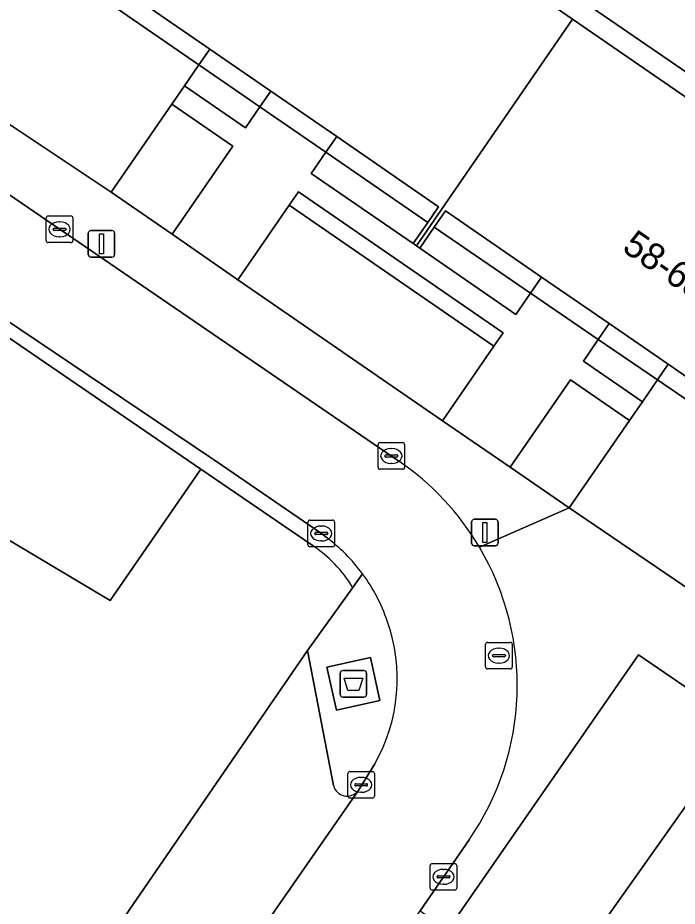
# Model space of a CAD drawing. Extents: x 160023 to 161302, y 384750 to 385707.
# Drawn here: x 160235.2 to 160259.98, y 385424.26 to 385457.66 of the extents above; entities that cross this region are included whole.
import ezdxf

# ---------------------------------------------------------------- set-up
doc = ezdxf.new("R2010")
doc.units = 0
for name, color, linetype in [('IMGEO_Afval_apart_plaats', 7, 'Continuous'), ('IMGEO_Groenvoorziening', 7, 'Continuous'), ('IMGEO_Haag', 7, 'Continuous'), ('IMGEO_Kolk', 7, 'Continuous'), ('IMGEO_Lichtmast', 7, 'Continuous'), ('IMGEO_Pand', 7, 'Continuous'), ('IMGEO_Pand_nummerreeks', 7, 'Continuous'), ('IMGEO_Parkeervlak_open', 7, 'Continuous'), ('IMGEO_Rijbaan_lokaal_open', 7, 'Continuous'), ('IMGEO_Rioolput', 7, 'Continuous'), ('IMGEO_Voetpad_gesloten', 7, 'Continuous'), ('IMGEO_Voetpad_open', 7, 'Continuous')]:
    doc.layers.add(name, color=color, linetype=linetype)

msp = doc.modelspace()

# ---------------------------------------------------------------- linework, layer by layer
at = {"layer": 'IMGEO_Afval_apart_plaats'}
for p, q in [((160247.414, 385433.119), (160248.204, 385433.119)), ((160248.204, 385433.119), (160247.414, 385433.119)), ((160247.314, 385432.219), (160247.314, 385433.019)), ((160247.314, 385433.019), (160247.314, 385432.219)), ((160248.304, 385433.019), (160248.304, 385432.219)), ((160248.304, 385432.219), (160248.304, 385433.019)), ((160248.204, 385432.119), (160247.414, 385432.119)), ((160247.414, 385432.119), (160248.204, 385432.119))]:
    msp.add_line(p, q, dxfattribs=at)
msp.add_lwpolyline([(160247.457, 385432.833), (160248.161, 385432.833), (160248.012, 385432.363), (160247.606, 385432.363), (160247.457, 385432.833)], dxfattribs=at)
for centre, start, end in [((160247.414, 385433.019), 90, 180), ((160247.414, 385433.019), 90, 180), ((160248.204, 385433.019), 0, 90), ((160248.204, 385433.019), 360, 90), ((160247.414, 385432.219), 180, 270), ((160247.414, 385432.219), 180, 270), ((160248.204, 385432.219), 270, 0), ((160248.204, 385432.219), 270, 0)]:
    msp.add_arc(centre, 0.1, start, end, dxfattribs=at)
at = {"layer": 'IMGEO_Groenvoorziening'}
for points in [[(160244.298, 385454.309), (160244.706, 385454.9), (160242.414, 385456.479), (160242.008, 385455.89)], [(160244.298, 385454.309), (160242.008, 385455.89), (160241.463, 385455.098), (160243.753, 385453.517)], [(160243.278, 385452.828), (160240.986, 385454.407), (160238.706, 385451.098), (160240.998, 385449.519)], [(160247.183, 385453.194), (160246.774, 385452.6), (160250.6, 385449.958), (160251.012, 385450.556)], [(160250.055, 385449.167), (160250.6, 385449.958), (160246.774, 385452.6), (160246.228, 385451.808)], [(160253.092, 385445.312), (160253.435, 385445.81), (160245.745, 385451.108), (160245.401, 385450.609)], [(160251.156, 385442.503), (160253.092, 385445.312), (160245.401, 385450.609), (160243.467, 385447.801)], [(160250.844, 385449.782), (160254.466, 385447.306), (160254.881, 385447.909), (160251.268, 385450.398)], [(160253.912, 385446.503), (160254.466, 385447.306), (160250.844, 385449.782), (160250.302, 385448.996)], [(160231.739, 385447.754), (160227.946, 385442.136), (160238.671, 385435.754), (160242.077, 385440.686)], [(160259.235, 385444.046), (160259.639, 385444.632), (160257.42, 385446.16), (160257.011, 385445.567)], [(160256.449, 385444.751), (160258.666, 385443.22), (160259.235, 385444.046), (160257.011, 385445.567)], [(160255.961, 385444.043), (160253.698, 385440.757), (160255.916, 385439.229), (160258.18, 385442.515)]]:
    msp.add_lwpolyline(points, close=True, dxfattribs=at)
for points in [[(160224.032, 385450.925), (160218.738, 385441.239), (160212.991, 385429.483), (160210.991, 385424.828), (160209.287, 385420.485), (160210.198, 385420.12), (160209.954, 385419.471), (160214.228, 385416.022), (160226.49, 385405.305), (160228.145, 385407.705), (160237.49, 385421.354), (160238.673, 385423.07), (160246.089, 385433.867)], [(160246.262, 385437.825), (160242.077, 385440.686), (160238.671, 385435.754), (160227.946, 385442.136), (160231.739, 385447.754), (160227.7, 385450.572)], [(160246.089, 385433.867), (160247.786, 385436.24)]]:
    msp.add_lwpolyline(points, dxfattribs=at)
msp.add_arc((160243.489, 385433.634), 5.025, 31.2389, 56.513, dxfattribs=at)
at = {"layer": 'IMGEO_Haag'}
for points in [[(160244.298, 385454.309), (160244.706, 385454.9), (160242.414, 385456.479), (160242.008, 385455.89)], [(160244.298, 385454.309), (160242.008, 385455.89), (160241.463, 385455.098), (160243.753, 385453.517)], [(160247.183, 385453.194), (160246.774, 385452.6), (160250.6, 385449.958), (160251.012, 385450.556)], [(160250.055, 385449.167), (160250.6, 385449.958), (160246.774, 385452.6), (160246.228, 385451.808)], [(160253.092, 385445.312), (160253.435, 385445.81), (160245.745, 385451.108), (160245.401, 385450.609)], [(160250.844, 385449.782), (160254.466, 385447.306), (160254.881, 385447.909), (160251.268, 385450.398)], [(160253.912, 385446.503), (160254.466, 385447.306), (160250.844, 385449.782), (160250.302, 385448.996)], [(160259.235, 385444.046), (160259.639, 385444.632), (160257.42, 385446.16), (160257.011, 385445.567)], [(160256.449, 385444.751), (160258.666, 385443.22), (160259.235, 385444.046), (160257.011, 385445.567)], [(160255.961, 385444.043), (160253.698, 385440.757), (160255.916, 385439.229), (160258.18, 385442.515)]]:
    msp.add_lwpolyline(points, close=True, dxfattribs=at)
at = {"layer": 'IMGEO_Kolk'}
for p, q in [((160236.269, 385449.28), (160236.269, 385450.132)), ((160236.344, 385450.206), (160237.196, 385450.206)), ((160237.27, 385450.132), (160237.27, 385449.28)), ((160236.571, 385449.749), (160236.969, 385449.749)), ((160236.757, 385449.986), (160236.782, 385449.986)), ((160236.528, 385449.7), (160236.528, 385449.712)), ((160236.966, 385449.663), (160236.568, 385449.663)), ((160236.78, 385449.426), (160236.755, 385449.426)), ((160237.012, 385449.712), (160237.012, 385449.7)), ((160237.196, 385449.206), (160236.344, 385449.206)), ((160248.734, 385440.758), (160248.734, 385441.61)), ((160248.809, 385441.684), (160249.661, 385441.684)), ((160249.222, 385441.464), (160249.247, 385441.464)), ((160249.735, 385441.61), (160249.735, 385440.758)), ((160248.993, 385441.178), (160248.993, 385441.19)), ((160249.431, 385441.141), (160249.033, 385441.141)), ((160249.036, 385441.227), (160249.434, 385441.227)), ((160249.477, 385441.19), (160249.477, 385441.178)), ((160249.245, 385440.904), (160249.22, 385440.904)), ((160249.661, 385440.684), (160248.809, 385440.684)), ((160246.178, 385438.77), (160247.03, 385438.77)), ((160246.103, 385437.844), (160246.103, 385438.696)), ((160246.591, 385438.55), (160246.616, 385438.55)), ((160247.104, 385438.696), (160247.104, 385437.844)), ((160246.362, 385438.264), (160246.362, 385438.276)), ((160246.8, 385438.227), (160246.402, 385438.227)), ((160246.405, 385438.313), (160246.803, 385438.313)), ((160246.846, 385438.276), (160246.846, 385438.264)), ((160247.03, 385437.77), (160246.178, 385437.77)), ((160246.614, 385437.99), (160246.589, 385437.99)), ((160247.601, 385428.394), (160247.601, 385429.246)), ((160247.676, 385429.32), (160248.528, 385429.32)), ((160248.089, 385429.1), (160248.114, 385429.1)), ((160248.602, 385429.246), (160248.602, 385428.394)), ((160247.86, 385428.814), (160247.86, 385428.826)), ((160248.298, 385428.777), (160247.9, 385428.777)), ((160247.903, 385428.863), (160248.301, 385428.863)), ((160248.344, 385428.826), (160248.344, 385428.814)), ((160248.112, 385428.54), (160248.087, 385428.54)), ((160248.528, 385428.32), (160247.676, 385428.32)), ((160250.693, 385424.936), (160250.693, 385425.788)), ((160250.768, 385425.862), (160251.62, 385425.862)), ((160251.694, 385425.788), (160251.694, 385424.936)), ((160250.952, 385425.356), (160250.952, 385425.368)), ((160250.995, 385425.405), (160251.393, 385425.405)), ((160251.181, 385425.642), (160251.206, 385425.642)), ((160251.436, 385425.368), (160251.436, 385425.356)), ((160251.39, 385425.319), (160250.992, 385425.319)), ((160251.204, 385425.082), (160251.179, 385425.082)), ((160251.62, 385424.862), (160250.768, 385424.862))]:
    msp.add_line(p, q, dxfattribs=at)
for points in [[(160236.269, 385449.28), (160236.269, 385450.132)], [(160236.344, 385450.206), (160237.196, 385450.206)], [(160237.27, 385450.132), (160237.27, 385449.28)], [(160237.196, 385449.206), (160236.344, 385449.206)], [(160248.734, 385440.758), (160248.734, 385441.61)], [(160248.809, 385441.684), (160249.661, 385441.684)], [(160249.735, 385441.61), (160249.735, 385440.758)], [(160249.661, 385440.684), (160248.809, 385440.684)], [(160246.178, 385438.77), (160247.03, 385438.77)], [(160246.103, 385437.844), (160246.103, 385438.696)], [(160247.104, 385438.696), (160247.104, 385437.844)], [(160247.03, 385437.77), (160246.178, 385437.77)], [(160247.601, 385428.394), (160247.601, 385429.246)], [(160247.676, 385429.32), (160248.528, 385429.32)], [(160248.602, 385429.246), (160248.602, 385428.394)], [(160248.528, 385428.32), (160247.676, 385428.32)], [(160250.693, 385424.936), (160250.693, 385425.788)], [(160250.768, 385425.862), (160251.62, 385425.862)], [(160251.694, 385425.788), (160251.694, 385424.936)], [(160251.62, 385424.862), (160250.768, 385424.862)]]:
    msp.add_lwpolyline(points, dxfattribs=at)
for centre, radius, start, end in [((160236.346, 385450.13), 0.0765, 91.552, 178.448), ((160236.346, 385450.13), 0.0765, 91.552, 178.448), ((160237.194, 385450.13), 0.0765, 1.552, 88.448), ((160237.194, 385450.13), 0.0765, 1.552, 88.448), ((160236.568, 385449.709), 0.0403, 85.8775, 175.7526), ((160236.973, 385449.711), 0.0386, 1.7309, 96.639), ((160236.565, 385449.699), 0.0366, 178.938, 274.7102), ((160236.969, 385449.706), 0.043, 264.8664, 352.4533), ((160236.346, 385449.282), 0.0765, 181.552, 268.448), ((160236.346, 385449.282), 0.0765, 181.552, 268.448), ((160237.194, 385449.282), 0.0765, 271.552, 358.448), ((160237.194, 385449.282), 0.0765, 271.552, 358.448), ((160248.811, 385441.608), 0.0765, 91.552, 178.448), ((160248.811, 385441.608), 0.0765, 91.552, 178.448), ((160249.659, 385441.608), 0.0765, 1.552, 88.448), ((160249.659, 385441.608), 0.0765, 1.552, 88.448), ((160249.033, 385441.187), 0.0403, 85.8775, 175.7526), ((160249.03, 385441.177), 0.0366, 178.938, 274.7102), ((160249.434, 385441.184), 0.043, 264.8664, 352.4533), ((160249.438, 385441.189), 0.0386, 1.7309, 96.639), ((160248.811, 385440.76), 0.0765, 181.552, 268.448), ((160248.811, 385440.76), 0.0765, 181.552, 268.448), ((160249.659, 385440.76), 0.0765, 271.552, 358.448), ((160249.659, 385440.76), 0.0765, 271.552, 358.448), ((160246.18, 385438.694), 0.0765, 91.552, 178.448), ((160246.18, 385438.694), 0.0765, 91.552, 178.448), ((160247.028, 385438.694), 0.0765, 1.552, 88.448), ((160247.028, 385438.694), 0.0765, 1.552, 88.448), ((160246.402, 385438.273), 0.0403, 85.8775, 175.7526), ((160246.399, 385438.263), 0.0366, 178.938, 274.7102), ((160246.803, 385438.27), 0.043, 264.8664, 352.4533), ((160246.807, 385438.275), 0.0386, 1.7309, 96.639), ((160246.18, 385437.846), 0.0765, 181.552, 268.448), ((160246.18, 385437.846), 0.0765, 181.552, 268.448), ((160247.028, 385437.846), 0.0765, 271.552, 358.448), ((160247.028, 385437.846), 0.0765, 271.552, 358.448), ((160247.678, 385429.244), 0.0765, 91.552, 178.448), ((160247.678, 385429.244), 0.0765, 91.552, 178.448), ((160248.526, 385429.244), 0.0765, 1.552, 88.448), ((160248.526, 385429.244), 0.0765, 1.552, 88.448), ((160247.9, 385428.823), 0.0403, 85.8775, 175.7526), ((160247.897, 385428.813), 0.0366, 178.938, 274.7102), ((160248.301, 385428.82), 0.043, 264.8664, 352.4533), ((160248.305, 385428.825), 0.0386, 1.7309, 96.639), ((160247.678, 385428.396), 0.0765, 181.552, 268.448), ((160247.678, 385428.396), 0.0765, 181.552, 268.448), ((160248.526, 385428.396), 0.0765, 271.552, 358.448), ((160248.526, 385428.396), 0.0765, 271.552, 358.448), ((160250.77, 385425.786), 0.0765, 91.552, 178.448), ((160250.77, 385425.786), 0.0765, 91.552, 178.448), ((160251.618, 385425.786), 0.0765, 1.552, 88.448), ((160251.618, 385425.786), 0.0765, 1.552, 88.448), ((160250.992, 385425.365), 0.0403, 85.8775, 175.7526), ((160250.989, 385425.355), 0.0366, 178.938, 274.7102), ((160251.393, 385425.362), 0.043, 264.8664, 352.4533), ((160251.397, 385425.367), 0.0386, 1.7309, 96.639), ((160250.77, 385424.938), 0.0765, 181.552, 268.448), ((160250.77, 385424.938), 0.0765, 181.552, 268.448), ((160251.618, 385424.938), 0.0765, 271.552, 358.448), ((160251.618, 385424.938), 0.0765, 271.552, 358.448)]:
    msp.add_arc(centre, radius, start, end, dxfattribs=at)
for centre, major_axis, ratio, start_param, end_param in [((160236.756, 385449.706), (-0.387, 0.002), 0.722429, 4.712389, 7.853982), ((160236.781, 385449.706), (-0.39, 0.002), 0.717154, 1.570796, 4.712389), ((160249.221, 385441.184), (-0.387, 0.002), 0.722429, 4.712389, 7.853982), ((160249.246, 385441.184), (-0.39, 0.002), 0.717154, 1.570796, 4.712389), ((160246.59, 385438.27), (-0.387, 0.002), 0.722429, 4.712389, 7.853982), ((160246.615, 385438.27), (-0.39, 0.002), 0.717154, 1.570796, 4.712389), ((160248.088, 385428.82), (-0.387, 0.002), 0.722429, 4.712389, 7.853982), ((160248.113, 385428.82), (-0.39, 0.002), 0.717154, 1.570796, 4.712389), ((160251.18, 385425.362), (-0.387, 0.002), 0.722429, 4.712389, 7.853982), ((160251.205, 385425.362), (-0.39, 0.002), 0.717154, 1.570796, 4.712389)]:
    msp.add_ellipse(centre, major_axis=major_axis, ratio=ratio, start_param=start_param, end_param=end_param, dxfattribs=at)
at = {"layer": 'IMGEO_Lichtmast'}
for p, q in [((160237.849, 385448.757), (160237.849, 385449.557)), ((160237.849, 385449.557), (160237.849, 385448.757)), ((160237.949, 385449.657), (160238.739, 385449.657)), ((160238.739, 385449.657), (160237.949, 385449.657)), ((160238.839, 385449.557), (160238.839, 385448.757)), ((160238.839, 385448.757), (160238.839, 385449.557)), ((160238.739, 385448.657), (160237.949, 385448.657)), ((160237.949, 385448.657), (160238.739, 385448.657)), ((160252.353, 385438.805), (160253.143, 385438.805)), ((160253.143, 385438.805), (160252.353, 385438.805)), ((160252.253, 385437.905), (160252.253, 385438.705)), ((160252.253, 385438.705), (160252.253, 385437.905)), ((160253.243, 385438.705), (160253.243, 385437.905)), ((160253.243, 385437.905), (160253.243, 385438.705)), ((160253.143, 385437.805), (160252.353, 385437.805)), ((160252.353, 385437.805), (160253.143, 385437.805))]:
    msp.add_line(p, q, dxfattribs=at)
for points in [[(160238.269, 385449.532), (160238.419, 385449.532), (160238.419, 385448.782), (160238.269, 385448.782), (160238.269, 385449.532)], [(160252.673, 385438.68), (160252.823, 385438.68), (160252.823, 385437.93), (160252.673, 385437.93), (160252.673, 385438.68)]]:
    msp.add_lwpolyline(points, dxfattribs=at)
for centre, start, end in [((160237.949, 385449.557), 90, 180), ((160237.949, 385449.557), 90, 180), ((160238.739, 385449.557), 0, 90), ((160238.739, 385449.557), 360, 90), ((160237.949, 385448.757), 180, 270), ((160237.949, 385448.757), 180, 270), ((160238.739, 385448.757), 270, 0), ((160238.739, 385448.757), 270, 0), ((160252.353, 385438.705), 90, 180), ((160252.353, 385438.705), 90, 180), ((160253.143, 385438.705), 0, 90), ((160253.143, 385438.705), 360, 90), ((160252.353, 385437.905), 180, 270), ((160252.353, 385437.905), 180, 270), ((160253.143, 385437.905), 270, 0), ((160253.143, 385437.905), 270, 0)]:
    msp.add_arc(centre, 0.1, start, end, dxfattribs=at)
at = {"layer": 'IMGEO_Pand'}
for points in [[(160250.179, 385449.081), (160256.046, 385457.603), (160241.018, 385467.955), (160241.441, 385468.569), (160241.169, 385468.756), (160239.576, 385466.444), (160238.911, 385465.478), (160234.845, 385459.575), (160234.967, 385459.491), (160235.101, 385459.398), (160235.69, 385460.252), (160236.091, 385460.835), (160242.414, 385456.479), (160244.706, 385454.9), (160247.183, 385453.194), (160251.012, 385450.556), (160250.6, 385449.958), (160250.055, 385449.167)], [(160271.684, 385447.815), (160271.491, 385447.948), (160271.031, 385447.28), (160256.046, 385457.603), (160250.179, 385449.081), (160250.302, 385448.996), (160250.844, 385449.782), (160251.268, 385450.398), (160254.881, 385447.909), (160257.42, 385446.16), (160259.639, 385444.632), (160266.113, 385440.172), (160265.726, 385439.61), (160265.183, 385438.823), (160265.244, 385438.782), (160265.397, 385438.678), (160269.39, 385444.481)], [(160268.111, 385422.958), (160268.621, 385422.609), (160269.616, 385421.959), (160269.823, 385422.261), (160260.67, 385428.559), (160255.136, 385420.735), (160256.134, 385420.054), (160253.622, 385416.375), (160252.602, 385417.071), (160250.173, 385413.514), (160250.024, 385413.296), (160259.247, 385406.997), (160259.332, 385407.121), (160258.484, 385407.7), (160257.943, 385408.069)]]:
    msp.add_lwpolyline(points, close=True, dxfattribs=at)
at = {"layer": 'IMGEO_Parkeervlak_open'}
msp.add_lwpolyline([(160247.057, 385428.791), (160246.089, 385433.867), (160238.673, 385423.07), (160239.942, 385417.275), (160239.879, 385416.909), (160247.986, 385428.593)], dxfattribs=at)
msp.add_arc((160247.573, 385428.933), 0.535, 195.4296, 320.5073, dxfattribs=at)
at = {"layer": 'IMGEO_Rijbaan_lokaal_open'}
for points in [[(160242.008, 385455.89), (160242.414, 385456.479), (160236.091, 385460.835), (160235.69, 385460.252)], [(160241.463, 385455.098), (160242.008, 385455.89), (160235.69, 385460.252), (160235.101, 385459.398), (160234.967, 385459.491), (160232.23, 385455.416), (160238.706, 385451.098), (160240.986, 385454.407)], [(160259.639, 385444.632), (160259.235, 385444.046), (160265.726, 385439.61), (160266.113, 385440.172)], [(160259.235, 385444.046), (160258.666, 385443.22), (160258.18, 385442.515), (160255.916, 385439.229), (160262.483, 385434.769), (160265.183, 385438.823), (160265.726, 385439.61)], [(160260.67, 385428.559), (160261.49, 385431.671), (160258.516, 385433.707), (160251.355, 385423.364), (160255.136, 385420.735)]]:
    msp.add_lwpolyline(points, close=True, dxfattribs=at)
for points in [[(160249.519, 385440.988), (160230.75, 385453.823)], [(160228.483, 385450.514), (160232.004, 385448.146), (160242.401, 385441.155), (160242.628, 385441.002), (160246.605, 385438.271), (160246.787, 385438.129)], [(160248.613, 385429.611), (160247.986, 385428.593), (160239.879, 385416.909), (160239.484, 385416.283), (160233.566, 385407.671), (160229.219, 385401.461), (160229.13, 385401.334)], [(160234.678, 385401.543), (160239.819, 385408.926), (160242.876, 385413.312), (160245.315, 385416.844), (160250.316, 385424.087), (160252.158, 385426.755)]]:
    msp.add_lwpolyline(points, dxfattribs=at)
for centre, radius, start, end in [((160243.751, 385432.555), 10.217, 30.6186, 55.6259), ((160242.779, 385432.784), 6.681, 36.4477, 53.1344), ((160243.757, 385432.558), 10.21, 325.3657, 30.6267), ((160242.787, 385432.807), 6.66, 19.0515, 36.3322), ((160243, 385432.808), 6.459, 330.3352, 19.6609)]:
    msp.add_arc(centre, radius, start, end, dxfattribs=at)
at = {"layer": 'IMGEO_Rioolput'}
for p, q in [((160252.777, 385433.251), (160252.777, 385434.103)), ((160252.852, 385434.177), (160253.704, 385434.177)), ((160253.778, 385434.103), (160253.778, 385433.251)), ((160253.079, 385433.72), (160253.477, 385433.72)), ((160253.265, 385433.957), (160253.29, 385433.957)), ((160253.036, 385433.671), (160253.036, 385433.683)), ((160253.474, 385433.634), (160253.076, 385433.634)), ((160253.288, 385433.397), (160253.263, 385433.397)), ((160253.52, 385433.683), (160253.52, 385433.671)), ((160253.704, 385433.177), (160252.852, 385433.177))]:
    msp.add_line(p, q, dxfattribs=at)
for points in [[(160252.777, 385433.251), (160252.777, 385434.103)], [(160252.852, 385434.177), (160253.704, 385434.177)], [(160253.778, 385434.103), (160253.778, 385433.251)], [(160253.704, 385433.177), (160252.852, 385433.177)]]:
    msp.add_lwpolyline(points, dxfattribs=at)
for centre, radius, start, end in [((160252.854, 385434.101), 0.0765, 91.552, 178.448), ((160252.854, 385434.101), 0.0765, 91.552, 178.448), ((160253.702, 385434.101), 0.0765, 1.552, 88.448), ((160253.702, 385434.101), 0.0765, 1.552, 88.448), ((160253.076, 385433.68), 0.0403, 85.8775, 175.7526), ((160253.481, 385433.682), 0.0386, 1.7309, 96.639), ((160253.073, 385433.67), 0.0366, 178.938, 274.7102), ((160253.477, 385433.677), 0.043, 264.8664, 352.4533), ((160252.854, 385433.253), 0.0765, 181.552, 268.448), ((160252.854, 385433.253), 0.0765, 181.552, 268.448), ((160253.702, 385433.253), 0.0765, 271.552, 358.448), ((160253.702, 385433.253), 0.0765, 271.552, 358.448)]:
    msp.add_arc(centre, radius, start, end, dxfattribs=at)
for centre, major_axis, ratio, start_param, end_param in [((160253.264, 385433.677), (-0.387, 0.002), 0.722429, 4.712389, 7.853982), ((160253.289, 385433.677), (-0.39, 0.002), 0.717154, 1.570796, 4.712389)]:
    msp.add_ellipse(centre, major_axis=major_axis, ratio=ratio, start_param=start_param, end_param=end_param, dxfattribs=at)
at = {"layer": 'IMGEO_Voetpad_gesloten'}
msp.add_lwpolyline([(160248.447, 385433.61), (160246.81, 385433.244), (160247.171, 385431.629), (160248.808, 385431.995)], close=True, dxfattribs=at)
at = {"layer": 'IMGEO_Voetpad_open'}
for points in [[(160239.052, 385473.082), (160237.65, 385471.198), (160241.169, 385468.756), (160241.441, 385468.569), (160271.491, 385447.948), (160271.684, 385447.815), (160269.39, 385444.481), (160271.492, 385442.901), (160275.268, 385448.113), (160271.677, 385450.589), (160269.891, 385451.82), (160261.872, 385457.349)], [(160241.441, 385468.569), (160241.018, 385467.955), (160256.046, 385457.603), (160271.031, 385447.28), (160271.491, 385447.948)], [(160253.698, 385440.757), (160255.961, 385444.043), (160258.18, 385442.515), (160258.666, 385443.22), (160256.449, 385444.751), (160257.011, 385445.567), (160254.466, 385447.306), (160253.912, 385446.503), (160250.302, 385448.996), (160250.179, 385449.081), (160250.055, 385449.167), (160246.228, 385451.808), (160246.774, 385452.6), (160244.298, 385454.309), (160243.753, 385453.517), (160241.463, 385455.098), (160240.986, 385454.407), (160243.278, 385452.828), (160240.998, 385449.519), (160243.467, 385447.801), (160245.401, 385450.609), (160245.745, 385451.108), (160253.435, 385445.81), (160253.092, 385445.312), (160251.156, 385442.503)], [(160246.774, 385452.6), (160247.183, 385453.194), (160244.706, 385454.9), (160244.298, 385454.309)], [(160257.011, 385445.567), (160257.42, 385446.16), (160254.881, 385447.909), (160254.466, 385447.306)], [(160247.171, 385431.629), (160246.81, 385433.244), (160248.447, 385433.61), (160248.808, 385431.995)]]:
    msp.add_lwpolyline(points, close=True, dxfattribs=at)
for points in [[(160238.706, 385451.098), (160232.23, 385455.416), (160232.02, 385455.535)], [(160230.75, 385453.823), (160249.519, 385440.988)], [(160252.543, 385437.759), (160255.916, 385439.229), (160253.698, 385440.757), (160251.156, 385442.503), (160243.467, 385447.801), (160240.998, 385449.519), (160238.706, 385451.098)], [(160227.7, 385450.572), (160231.739, 385447.754), (160242.077, 385440.686), (160246.262, 385437.825)], [(160246.787, 385438.129), (160246.605, 385438.271), (160242.628, 385441.002), (160242.401, 385441.155), (160232.004, 385448.146)], [(160252.158, 385426.755), (160250.316, 385424.087), (160251.355, 385423.364), (160258.516, 385433.707), (160261.49, 385431.671), (160262.483, 385434.769), (160255.916, 385439.229)], [(160255.916, 385439.229), (160252.543, 385437.759)], [(160248.153, 385436.753), (160247.786, 385436.24), (160246.089, 385433.867), (160247.057, 385428.791)], [(160247.786, 385436.24), (160248.153, 385436.753)], [(160247.986, 385428.593), (160248.613, 385429.611)]]:
    msp.add_lwpolyline(points, dxfattribs=at)
for centre, radius, start, end in [((160243.751, 385432.555), 10.217, 30.6186, 55.6259), ((160242.779, 385432.784), 6.681, 36.4477, 53.1344), ((160243.489, 385433.634), 5.025, 31.2389, 56.513), ((160243.757, 385432.558), 10.21, 325.3657, 30.6267), ((160242.787, 385432.807), 6.66, 19.0515, 36.3322), ((160243, 385432.808), 6.459, 330.3352, 19.6609), ((160247.573, 385428.933), 0.535, 195.4296, 320.5073)]:
    msp.add_arc(centre, radius, start, end, dxfattribs=at)

# ---------------------------------------------------------------- texts
at = {"layer": 'IMGEO_Pand_nummerreeks'}
msp.add_text('58-68', height=1, rotation=325.4392, dxfattribs=at).set_placement((160257.862, 385448.916))

doc.saveas('drawing.dxf')
